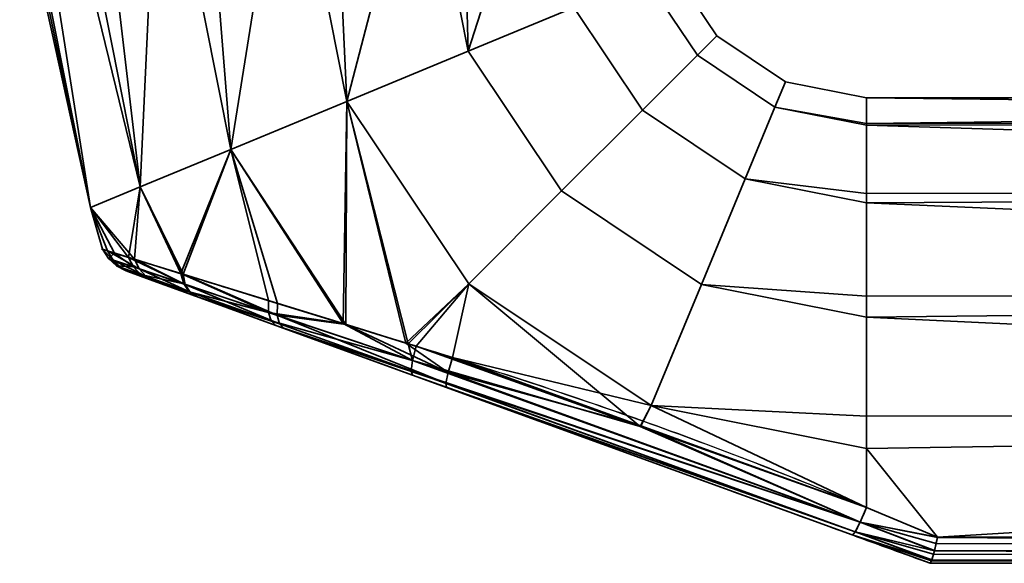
# Model space of a CAD drawing. Header units: millimetres. Extents: x -490 to 6690, y -115 to 152.
# Tile 481 of 656: x 2631 to 2678, y -115 to -89. Entities that reach past the tile are written whole.
import ezdxf

# ---------------------------------------------------------------- set-up
doc = ezdxf.new("R2010")
doc.units = ezdxf.units.MM
doc.layers.add('151', color=253, linetype='Continuous')

# ---------------------------------------------------------------- blocks, each defined once
blk = doc.blocks.new('UG_SURFACE_193')
at = {"layer": '151', "color": 254, "linetype": 'Continuous', "lineweight": 35}
for points in [[(2634.348, -98.182, 1100.881), (2634.348, -98.182, 1107.119), (2631, -83, 1104)], [(2634.348, -98.182, 1107.119), (2631.164, -83, 1105.559), (2631, -83, 1104)], [(2631, -83, 1104), (2631.328, -83, 1100.881), (2634.348, -98.182, 1100.881)], [(2634.348, -98.182, 1107.119), (2631.328, -83, 1107.119), (2631.164, -83, 1105.559)], [(2634.348, -98.182, 1100.881), (2631.328, -83, 1100.881), (2631.958, -83, 1099.465)], [(2633.234, -83, 1111.4), (2631.328, -83, 1107.119), (2634.348, -98.182, 1107.119), (2636.692, -97.211, 1112.817)], [(2631.958, -83, 1099.465), (2633.865, -83, 1095.183), (2636.692, -97.211, 1095.183), (2634.348, -98.182, 1100.881)], [(2636.692, -97.211, 1112.817), (2633.865, -83, 1112.817), (2633.234, -83, 1111.4)], [(2636.692, -97.211, 1095.183), (2633.865, -83, 1095.183), (2635.017, -83, 1094.146)], [(2637.347, -83, 1115.953), (2633.865, -83, 1112.817), (2636.692, -97.211, 1112.817)], [(2635.017, -83, 1094.146), (2638.5, -83, 1091.01), (2640.974, -95.437, 1091.01), (2636.692, -97.211, 1095.183)], [(2636.692, -97.211, 1112.817), (2640.974, -95.437, 1116.99), (2638.5, -83, 1116.99), (2637.347, -83, 1115.953)], [(2640.974, -95.437, 1091.01), (2638.5, -83, 1091.01), (2639.975, -83, 1090.53)], [(2642.957, -83, 1118.439), (2638.5, -83, 1116.99), (2640.974, -95.437, 1116.99)], [(2639.975, -83, 1090.53), (2644.432, -83, 1089.082), (2646.454, -93.167, 1089.082), (2640.974, -95.437, 1091.01)], [(2640.974, -95.437, 1116.99), (2646.454, -93.167, 1118.918), (2644.432, -83, 1118.918), (2642.957, -83, 1118.439)], [(2646.454, -93.167, 1089.082), (2644.432, -83, 1089.082), (2645.974, -83, 1089.244)], [(2649.093, -83, 1118.428), (2644.432, -83, 1118.918), (2646.454, -93.167, 1118.918)], [(2645.974, -83, 1089.244), (2650.635, -83, 1089.734), (2652.185, -90.793, 1089.734), (2646.454, -93.167, 1089.082)], [(2646.454, -93.167, 1118.918), (2652.185, -90.793, 1118.266), (2650.635, -83, 1118.266), (2649.093, -83, 1118.428)], [(2652.185, -90.793, 1089.734), (2650.635, -83, 1089.734), (2651.978, -83, 1090.51)], [(2654.694, -83, 1115.923), (2650.635, -83, 1118.266), (2652.185, -90.793, 1118.266)], [(2651.978, -83, 1090.51), (2656.037, -83, 1092.853), (2657.176, -88.726, 1092.853), (2652.185, -90.793, 1089.734)], [(2652.185, -90.793, 1118.266), (2657.176, -88.726, 1115.147), (2656.037, -83, 1115.147), (2654.694, -83, 1115.923)], [(2661.761, -86.827, 1104), (2663.929, -90.071, 1104), (2663.012, -90.988, 1097.899), (2660.563, -87.323, 1097.899)], [(2660.563, -87.323, 1110.101), (2663.012, -90.988, 1110.101), (2663.929, -90.071, 1104), (2661.761, -86.827, 1104)], [(2660.563, -87.323, 1097.899), (2663.012, -90.988, 1097.899), (2660.419, -93.58, 1092.853), (2657.176, -88.726, 1092.853)], [(2657.176, -88.726, 1115.147), (2660.419, -93.58, 1115.147), (2663.012, -90.988, 1110.101), (2660.563, -87.323, 1110.101)], [(2657.176, -88.726, 1092.853), (2660.419, -93.58, 1092.853), (2656.6, -97.4, 1089.734), (2652.185, -90.793, 1089.734)], [(2652.185, -90.793, 1118.266), (2656.6, -97.4, 1118.266), (2660.419, -93.58, 1115.147), (2657.176, -88.726, 1115.147)], [(2663.929, -90.071, 1104), (2667.173, -92.239, 1104), (2666.677, -93.437, 1097.899), (2663.012, -90.988, 1097.899)], [(2663.012, -90.988, 1110.101), (2666.677, -93.437, 1110.101), (2667.173, -92.239, 1104), (2663.929, -90.071, 1104)], [(2652.185, -90.793, 1089.734), (2656.6, -97.4, 1089.734), (2652.214, -101.786, 1089.082), (2646.454, -93.167, 1089.082)], [(2646.454, -93.167, 1118.918), (2652.214, -101.786, 1118.918), (2656.6, -97.4, 1118.266), (2652.185, -90.793, 1118.266)], [(2663.012, -90.988, 1097.899), (2666.677, -93.437, 1097.899), (2665.274, -96.824, 1092.853), (2660.419, -93.58, 1092.853)], [(2660.419, -93.58, 1115.147), (2665.274, -96.824, 1115.147), (2666.677, -93.437, 1110.101), (2663.012, -90.988, 1110.101)], [(2666.677, -93.437, 1097.899), (2667.173, -92.239, 1104), (2671, -93, 1104), (2671, -94.218, 1098.27)], [(2671, -94.218, 1109.73), (2671, -93, 1104), (2667.173, -92.239, 1104), (2666.677, -93.437, 1110.101)], [(2769, -94.144, 1098.254), (2671, -94.218, 1098.27), (2671, -93, 1104)], [(2769, -93, 1104), (2671, -93, 1104), (2671, -94.218, 1109.73)], [(2671, -94.218, 1109.73), (2769, -94.144, 1109.746), (2769, -93, 1104)], [(2671, -93, 1104), (2769, -93, 1104), (2769, -94.144, 1098.254)], [(2646.454, -93.167, 1118.918), (2640.974, -95.437, 1116.99), (2646.408, -103.716, 1116.839)], [(2646.274, -103.671, 1091.138), (2640.974, -95.437, 1091.01), (2646.454, -93.167, 1089.082)], [(2649.349, -104.62, 1090.135), (2646.274, -103.671, 1091.138), (2646.454, -93.167, 1089.082)], [(2646.454, -93.167, 1118.918), (2646.408, -103.716, 1116.839), (2649.24, -104.593, 1117.64)], [(2646.454, -93.167, 1089.082), (2652.214, -101.786, 1089.082), (2649.349, -104.62, 1090.135)], [(2649.24, -104.593, 1117.64), (2652.214, -101.786, 1118.918), (2646.454, -93.167, 1118.918)], [(2665.274, -96.824, 1092.853), (2666.677, -93.437, 1097.899), (2671, -94.297, 1097.899), (2671, -97.516, 1093.467)], [(2671, -97.516, 1114.532), (2671, -94.297, 1110.101), (2666.677, -93.437, 1110.101), (2665.274, -96.824, 1115.147)], [(2666.677, -93.437, 1110.101), (2671, -94.297, 1110.101), (2671, -94.218, 1109.73)], [(2671, -94.218, 1098.27), (2671, -94.297, 1097.899), (2666.677, -93.437, 1097.899)], [(2660.419, -93.58, 1092.853), (2665.274, -96.824, 1092.853), (2663.207, -101.815, 1089.734), (2656.6, -97.4, 1089.734)], [(2656.6, -97.4, 1118.266), (2663.207, -101.815, 1118.266), (2665.274, -96.824, 1115.147), (2660.419, -93.58, 1115.147)], [(2671, -94.297, 1097.899), (2769, -94.144, 1098.254), (2769, -97.402, 1093.385)], [(2769, -94.144, 1109.746), (2671, -94.218, 1109.73), (2671, -94.297, 1110.101)], [(2671, -94.297, 1110.101), (2769, -97.402, 1114.615), (2769, -94.144, 1109.746)], [(2671, -94.297, 1097.899), (2671, -94.218, 1098.27), (2769, -94.144, 1098.254)], [(2769, -97.402, 1093.385), (2671, -97.516, 1093.467), (2671, -94.297, 1097.899)], [(2671, -94.297, 1110.101), (2671, -97.516, 1114.532), (2769, -97.402, 1114.615)], [(2640.974, -95.437, 1116.99), (2636.692, -97.211, 1112.817), (2638.717, -101.34, 1112.813)], [(2638.613, -101.308, 1095.278), (2636.692, -97.211, 1095.183), (2640.974, -95.437, 1091.01)], [(2640.974, -95.437, 1091.01), (2642.759, -102.586, 1092.285), (2638.613, -101.308, 1095.278)], [(2638.717, -101.34, 1112.813), (2643.18, -102.716, 1115.926), (2640.974, -95.437, 1116.99)], [(2640.974, -95.437, 1091.01), (2646.274, -103.671, 1091.138), (2642.759, -102.586, 1092.285)], [(2643.18, -102.716, 1115.926), (2646.408, -103.716, 1116.839), (2640.974, -95.437, 1116.99)], [(2663.207, -101.815, 1089.734), (2665.274, -96.824, 1092.853), (2671, -97.963, 1092.853), (2671, -102.376, 1090.305)], [(2671, -102.376, 1117.695), (2671, -97.963, 1115.147), (2665.274, -96.824, 1115.147), (2663.207, -101.815, 1118.266)], [(2665.274, -96.824, 1115.147), (2671, -97.963, 1115.147), (2671, -97.516, 1114.532)], [(2671, -97.516, 1093.467), (2671, -97.963, 1092.853), (2665.274, -96.824, 1092.853)], [(2634.348, -98.182, 1100.881), (2636.692, -97.211, 1095.183), (2636.142, -100.541, 1098.674)], [(2636.424, -100.629, 1109.854), (2636.692, -97.211, 1112.817), (2634.348, -98.182, 1107.119)], [(2636.692, -97.211, 1095.183), (2638.613, -101.308, 1095.278), (2636.142, -100.541, 1098.674)], [(2636.424, -100.629, 1109.854), (2638.675, -101.327, 1112.784), (2636.692, -97.211, 1112.817)], [(2638.675, -101.327, 1112.784), (2638.717, -101.34, 1112.813), (2636.692, -97.211, 1112.817)], [(2656.6, -97.4, 1089.734), (2663.207, -101.815, 1089.734), (2660.833, -107.546, 1089.082), (2652.214, -101.786, 1089.082)], [(2652.214, -101.786, 1118.918), (2660.833, -107.546, 1118.918), (2663.207, -101.815, 1118.266), (2656.6, -97.4, 1118.266)], [(2671, -97.963, 1092.853), (2769, -97.402, 1093.385), (2769, -102.277, 1090.135)], [(2769, -102.277, 1117.865), (2769, -97.402, 1114.615), (2671, -97.963, 1115.147)], [(2769, -97.402, 1114.615), (2671, -97.516, 1114.532), (2671, -97.963, 1115.147)], [(2671, -97.963, 1092.853), (2671, -97.516, 1093.467), (2769, -97.402, 1093.385)], [(2769, -102.277, 1090.135), (2671, -102.376, 1090.305), (2671, -97.963, 1092.853)], [(2671, -97.963, 1115.147), (2671, -102.376, 1117.695), (2769, -102.277, 1117.865)], [(2634.348, -98.182, 1107.119), (2634.348, -98.182, 1100.881), (2634.916, -100.158, 1102.843)], [(2634.348, -98.182, 1100.881), (2635.484, -100.335, 1100.914), (2634.916, -100.158, 1102.843)], [(2634.348, -98.182, 1107.119), (2635.15, -100.231, 1106.582), (2636.424, -100.629, 1109.854)], [(2634.916, -100.158, 1102.843), (2635.15, -100.231, 1106.582), (2634.348, -98.182, 1107.119)], [(2636.142, -100.541, 1098.674), (2635.484, -100.335, 1100.914), (2634.348, -98.182, 1100.881)], [(2635.195, -100.594, 1102.889), (2634.916, -100.158, 1102.843), (2635.484, -100.335, 1100.914)], [(2634.916, -100.158, 1102.843), (2635.195, -100.594, 1102.889), (2635.419, -100.67, 1106.481)], [(2635.419, -100.67, 1106.481), (2635.15, -100.231, 1106.582), (2634.916, -100.158, 1102.843)], [(2635.15, -100.231, 1106.582), (2635.419, -100.67, 1106.481), (2636.643, -101.084, 1109.63)], [(2636.643, -101.084, 1109.63), (2636.424, -100.629, 1109.854), (2635.15, -100.231, 1106.582)], [(2636.372, -100.992, 1098.879), (2635.195, -100.594, 1102.889), (2635.484, -100.335, 1100.914)], [(2635.484, -100.335, 1100.914), (2636.142, -100.541, 1098.674), (2636.372, -100.992, 1098.879)], [(2635.195, -100.594, 1102.889), (2635.576, -100.943, 1102.941), (2635.791, -101.02, 1106.364)], [(2635.791, -101.02, 1106.364), (2635.419, -100.67, 1106.481), (2635.195, -100.594, 1102.889)], [(2635.576, -100.943, 1102.941), (2635.195, -100.594, 1102.889), (2636.372, -100.992, 1098.879)], [(2635.419, -100.67, 1106.481), (2635.791, -101.02, 1106.364), (2636.97, -101.441, 1109.363)], [(2636.97, -101.441, 1109.363), (2636.643, -101.084, 1109.63), (2635.419, -100.67, 1106.481)], [(2636.142, -100.541, 1098.674), (2638.613, -101.308, 1095.278), (2638.75, -101.795, 1095.602)], [(2638.75, -101.795, 1095.602), (2636.372, -100.992, 1098.879), (2636.142, -100.541, 1098.674)], [(2636.424, -100.629, 1109.854), (2636.643, -101.084, 1109.63), (2638.809, -101.815, 1112.458)], [(2638.809, -101.815, 1112.458), (2638.675, -101.327, 1112.784), (2636.424, -100.629, 1109.854)], [(2636.372, -100.992, 1098.879), (2636.709, -101.348, 1099.121), (2635.576, -100.943, 1102.941)], [(2635.791, -101.02, 1106.364), (2635.576, -100.943, 1102.941), (2636.033, -101.181, 1102.998)], [(2636.033, -101.181, 1102.998), (2635.576, -100.943, 1102.941), (2636.709, -101.348, 1099.121)], [(2636.97, -101.441, 1109.363), (2635.791, -101.02, 1106.364), (2636.242, -101.257, 1106.238)], [(2636.033, -101.181, 1102.998), (2636.242, -101.257, 1106.238), (2635.791, -101.02, 1106.364)], [(2636.709, -101.348, 1099.121), (2637.128, -101.58, 1099.384), (2636.033, -101.181, 1102.998)], [(2636.242, -101.257, 1106.238), (2636.033, -101.181, 1102.998), (2637.128, -101.58, 1099.384), (2639.346, -102.387, 1096.441)], [(2636.242, -101.257, 1106.238), (2637.381, -101.672, 1109.074), (2636.97, -101.441, 1109.363)], [(2639.346, -102.387, 1096.441), (2637.381, -101.672, 1109.074), (2636.242, -101.257, 1106.238)], [(2636.709, -101.348, 1099.121), (2636.372, -100.992, 1098.879), (2638.75, -101.795, 1095.602)], [(2636.643, -101.084, 1109.63), (2636.97, -101.441, 1109.363), (2639.059, -102.186, 1112.056)], [(2639.059, -102.186, 1112.056), (2638.809, -101.815, 1112.458), (2636.643, -101.084, 1109.63)], [(2638.75, -101.795, 1095.602), (2639.001, -102.166, 1096.001), (2636.709, -101.348, 1099.121)], [(2637.128, -101.58, 1099.384), (2636.709, -101.348, 1099.121), (2639.001, -102.166, 1096.001)], [(2638.613, -101.308, 1095.278), (2642.759, -102.586, 1092.285), (2642.756, -103.141, 1092.691)], [(2642.756, -103.141, 1092.691), (2638.75, -101.795, 1095.602), (2638.613, -101.308, 1095.278)], [(2638.717, -101.34, 1112.813), (2638.675, -101.327, 1112.784), (2638.809, -101.815, 1112.458)], [(2638.717, -101.34, 1112.813), (2638.809, -101.815, 1112.458), (2643.164, -103.278, 1115.516)], [(2643.164, -103.278, 1115.516), (2643.18, -102.716, 1115.926), (2638.717, -101.34, 1112.813)], [(2639.059, -102.186, 1112.056), (2636.97, -101.441, 1109.363), (2637.381, -101.672, 1109.074)], [(2639.001, -102.166, 1096.001), (2639.346, -102.387, 1096.441), (2637.128, -101.58, 1099.384)], [(2637.381, -101.672, 1109.074), (2639.401, -102.407, 1111.613), (2639.059, -102.186, 1112.056)], [(2639.401, -102.407, 1111.613), (2637.381, -101.672, 1109.074), (2643.101, -103.754, 1093.847)], [(2639.346, -102.387, 1096.441), (2643.101, -103.754, 1093.847), (2637.381, -101.672, 1109.074)], [(2639.001, -102.166, 1096.001), (2638.75, -101.795, 1095.602), (2642.756, -103.141, 1092.691)], [(2638.809, -101.815, 1112.458), (2639.059, -102.186, 1112.056), (2643.27, -103.687, 1114.964)], [(2643.27, -103.687, 1114.964), (2643.164, -103.278, 1115.516), (2638.809, -101.815, 1112.458)], [(2652.214, -101.786, 1118.918), (2649.24, -104.593, 1117.64), (2651.441, -105.275, 1118.263)], [(2649.728, -104.737, 1090.011), (2649.349, -104.62, 1090.135), (2652.214, -101.786, 1089.082)], [(2660.309, -108.529, 1089.831), (2649.728, -104.737, 1090.011), (2652.214, -101.786, 1089.082)], [(2660.833, -107.546, 1118.918), (2652.214, -101.786, 1118.918), (2651.441, -105.275, 1118.263)], [(2652.214, -101.786, 1089.082), (2660.833, -107.546, 1089.082), (2660.309, -108.529, 1089.831)], [(2660.833, -107.546, 1089.082), (2663.207, -101.815, 1089.734), (2671, -103.365, 1089.734), (2671, -108.051, 1089.242)], [(2671, -108.051, 1118.758), (2671, -103.365, 1118.266), (2663.207, -101.815, 1118.266), (2660.833, -107.546, 1118.918)], [(2663.207, -101.815, 1118.266), (2671, -103.365, 1118.266), (2671, -102.376, 1117.695)], [(2671, -102.376, 1090.305), (2671, -103.365, 1089.734), (2663.207, -101.815, 1089.734)], [(2642.756, -103.141, 1092.691), (2642.875, -103.546, 1093.233), (2639.001, -102.166, 1096.001)], [(2639.346, -102.387, 1096.441), (2639.001, -102.166, 1096.001), (2642.875, -103.546, 1093.233)], [(2643.27, -103.687, 1114.964), (2639.059, -102.186, 1112.056), (2639.401, -102.407, 1111.613)], [(2671, -103.365, 1089.734), (2769, -102.277, 1090.135), (2769, -108.025, 1089)], [(2769, -108.025, 1119), (2769, -102.277, 1117.865), (2671, -103.365, 1118.266)], [(2769, -102.277, 1117.865), (2671, -102.376, 1117.695), (2671, -103.365, 1118.266)], [(2671, -103.365, 1089.734), (2671, -102.376, 1090.305), (2769, -102.277, 1090.135)], [(2642.875, -103.546, 1093.233), (2643.101, -103.754, 1093.847), (2639.346, -102.387, 1096.441)], [(2639.401, -102.407, 1111.613), (2643.486, -103.894, 1114.336), (2643.27, -103.687, 1114.964)], [(2643.101, -103.754, 1093.847), (2651.166, -106.689, 1116.361), (2643.486, -103.894, 1114.336), (2639.401, -102.407, 1111.613)], [(2642.756, -103.141, 1092.691), (2642.759, -102.586, 1092.285), (2646.274, -103.671, 1091.138)], [(2646.408, -103.716, 1116.839), (2643.18, -102.716, 1115.926), (2643.164, -103.278, 1115.516)], [(2646.274, -103.671, 1091.138), (2649.551, -105.419, 1090.427), (2642.756, -103.141, 1092.691)], [(2642.875, -103.546, 1093.233), (2642.756, -103.141, 1092.691), (2649.551, -105.419, 1090.427)], [(2649.551, -105.419, 1090.427), (2649.487, -105.9, 1091.085), (2642.875, -103.546, 1093.233)], [(2643.101, -103.754, 1093.847), (2642.875, -103.546, 1093.233), (2649.487, -105.9, 1091.085)], [(2643.164, -103.278, 1115.516), (2643.27, -103.687, 1114.964), (2651.136, -106.488, 1117.182)], [(2646.408, -103.716, 1116.839), (2643.164, -103.278, 1115.516), (2651.233, -105.986, 1117.857)], [(2651.136, -106.488, 1117.182), (2651.233, -105.986, 1117.857), (2643.164, -103.278, 1115.516)], [(2651.136, -106.488, 1117.182), (2643.27, -103.687, 1114.964), (2643.486, -103.894, 1114.336)], [(2649.551, -105.419, 1090.427), (2646.274, -103.671, 1091.138), (2649.349, -104.62, 1090.135)], [(2769, -108.025, 1089), (2671, -108.051, 1089.242), (2671, -103.365, 1089.734)], [(2671, -103.365, 1118.266), (2671, -108.051, 1118.758), (2769, -108.025, 1119)], [(2649.487, -105.9, 1091.085), (2649.549, -106.1, 1091.876), (2643.101, -103.754, 1093.847)], [(2643.101, -103.754, 1093.847), (2649.549, -106.1, 1091.876), (2651.166, -106.689, 1116.361)], [(2643.486, -103.894, 1114.336), (2651.166, -106.689, 1116.361), (2651.136, -106.488, 1117.182)], [(2651.233, -105.986, 1117.857), (2649.24, -104.593, 1117.64), (2646.408, -103.716, 1116.839)], [(2651.233, -105.986, 1117.857), (2651.441, -105.275, 1118.263), (2649.24, -104.593, 1117.64)], [(2649.349, -104.62, 1090.135), (2649.728, -104.737, 1090.011), (2649.551, -105.419, 1090.427)], [(2649.551, -105.419, 1090.427), (2649.728, -104.737, 1090.011), (2660.309, -108.529, 1089.831)], [(2649.487, -105.9, 1091.085), (2649.551, -105.419, 1090.427), (2670.703, -113.056, 1090.051)], [(2660.309, -108.529, 1089.831), (2670.703, -113.056, 1090.051), (2649.551, -105.419, 1090.427)], [(2660.346, -108.501, 1118.304), (2651.441, -105.275, 1118.263), (2651.233, -105.986, 1117.857)], [(2651.441, -105.275, 1118.263), (2660.346, -108.501, 1118.304), (2660.833, -107.546, 1118.918)], [(2670.703, -113.056, 1090.051), (2670.46, -113.517, 1090.73), (2649.487, -105.9, 1091.085)], [(2649.549, -106.1, 1091.876), (2649.487, -105.9, 1091.085), (2670.46, -113.517, 1090.73)], [(2670.703, -113.056, 1117.949), (2651.233, -105.986, 1117.857), (2651.136, -106.488, 1117.182)], [(2660.346, -108.501, 1118.304), (2651.233, -105.986, 1117.857), (2670.703, -113.056, 1117.949)], [(2670.46, -113.517, 1090.73), (2670.316, -113.659, 1091.562), (2649.549, -106.1, 1091.876)], [(2649.549, -106.1, 1091.876), (2670.316, -113.659, 1091.562), (2670.316, -113.659, 1116.438), (2651.166, -106.689, 1116.361)], [(2670.46, -113.517, 1117.27), (2651.136, -106.488, 1117.182), (2651.166, -106.689, 1116.361)], [(2651.136, -106.488, 1117.182), (2670.46, -113.517, 1117.27), (2670.703, -113.056, 1117.949)], [(2651.166, -106.689, 1116.361), (2670.316, -113.659, 1116.438), (2670.46, -113.517, 1117.27)], [(2671, -112.361, 1089.648), (2660.309, -108.529, 1089.831), (2660.833, -107.546, 1089.082)], [(2660.833, -107.546, 1118.918), (2660.346, -108.501, 1118.304), (2671, -112.361, 1118.352)], [(2660.833, -107.546, 1118.918), (2671, -109.568, 1118.918), (2671, -108.051, 1118.758)], [(2671, -112.361, 1118.352), (2671, -109.568, 1118.918), (2660.833, -107.546, 1118.918)], [(2660.833, -107.546, 1089.082), (2671, -109.568, 1089.082), (2671, -112.361, 1089.648)], [(2671, -108.051, 1089.242), (2671, -109.568, 1089.082), (2660.833, -107.546, 1089.082)], [(2769, -108.025, 1119), (2671, -109.568, 1118.918), (2674.353, -113.769, 1117.846)], [(2769, -108.025, 1119), (2671, -108.051, 1118.758), (2671, -109.568, 1118.918)], [(2674.353, -113.769, 1090.154), (2671, -109.568, 1089.082), (2769, -108.025, 1089)], [(2671, -109.568, 1089.082), (2671, -108.051, 1089.242), (2769, -108.025, 1089)], [(2769, -108.025, 1089), (2769, -113.769, 1090.154), (2674.353, -113.769, 1090.154)], [(2674.353, -113.769, 1117.846), (2769, -113.769, 1117.846), (2769, -108.025, 1119)], [(2660.309, -108.529, 1089.831), (2671, -112.361, 1089.648), (2670.703, -113.056, 1090.051)], [(2670.703, -113.056, 1117.949), (2671, -112.361, 1118.352), (2660.346, -108.501, 1118.304)], [(2671, -109.568, 1118.918), (2671, -112.361, 1118.352), (2674.353, -113.769, 1117.846)], [(2674.353, -113.769, 1090.154), (2671, -112.361, 1089.648), (2671, -109.568, 1089.082)], [(2674.353, -113.769, 1117.846), (2671, -112.361, 1118.352), (2670.703, -113.056, 1117.949)], [(2670.703, -113.056, 1090.051), (2671, -112.361, 1089.648), (2674.353, -113.769, 1090.154)], [(2674.206, -114.416, 1117.379), (2670.703, -113.056, 1117.949), (2670.46, -113.517, 1117.27)], [(2670.46, -113.517, 1090.73), (2670.703, -113.056, 1090.051), (2674.206, -114.416, 1090.621)], [(2670.703, -113.056, 1117.949), (2674.35, -113.783, 1117.84), (2674.353, -113.769, 1117.846)], [(2670.703, -113.056, 1117.949), (2674.21, -114.399, 1117.393), (2674.289, -114.067, 1117.692)], [(2674.289, -114.067, 1117.692), (2674.35, -113.783, 1117.84), (2670.703, -113.056, 1117.949)], [(2670.703, -113.056, 1117.949), (2674.206, -114.416, 1117.379), (2674.21, -114.399, 1117.393)], [(2670.703, -113.056, 1090.051), (2674.35, -113.783, 1090.16), (2674.289, -114.067, 1090.308)], [(2674.353, -113.769, 1090.154), (2674.35, -113.783, 1090.16), (2670.703, -113.056, 1090.051)], [(2674.289, -114.067, 1090.308), (2674.21, -114.399, 1090.607), (2670.703, -113.056, 1090.051)], [(2674.21, -114.399, 1090.607), (2674.206, -114.416, 1090.621), (2670.703, -113.056, 1090.051)], [(2674.081, -114.853, 1116.723), (2670.46, -113.517, 1117.27), (2670.316, -113.659, 1116.438)], [(2670.316, -113.659, 1091.562), (2670.46, -113.517, 1090.73), (2674.081, -114.853, 1091.277)], [(2670.316, -113.659, 1091.562), (2674, -115, 1092.051), (2674, -115, 1115.949), (2670.316, -113.659, 1116.438)], [(2670.316, -113.659, 1116.438), (2674.07, -114.888, 1116.66), (2674.081, -114.853, 1116.723)], [(2670.316, -113.659, 1116.438), (2674.002, -115, 1116), (2674.07, -114.888, 1116.66)], [(2670.316, -113.659, 1116.438), (2674, -115, 1115.949), (2674.002, -115, 1116)], [(2674.081, -114.853, 1091.277), (2674.07, -114.888, 1091.34), (2670.316, -113.659, 1091.562)], [(2674.07, -114.888, 1091.34), (2674.002, -115, 1092), (2670.316, -113.659, 1091.562)], [(2674.002, -115, 1092), (2674, -115, 1092.051), (2670.316, -113.659, 1091.562)], [(2670.46, -113.517, 1117.27), (2674.17, -114.566, 1117.244), (2674.206, -114.416, 1117.379)], [(2670.46, -113.517, 1117.27), (2674.087, -114.835, 1116.757), (2674.17, -114.566, 1117.244)], [(2670.46, -113.517, 1117.27), (2674.081, -114.853, 1116.723), (2674.087, -114.835, 1116.757)], [(2674.206, -114.416, 1090.621), (2674.17, -114.566, 1090.757), (2670.46, -113.517, 1090.73)], [(2674.17, -114.566, 1090.757), (2674.087, -114.835, 1091.243), (2670.46, -113.517, 1090.73)], [(2674.087, -114.835, 1091.243), (2674.081, -114.853, 1091.277), (2670.46, -113.517, 1090.73)], [(2769, -114.415, 1117.411), (2674.35, -113.783, 1117.84), (2674.289, -114.067, 1117.692)], [(2674.289, -114.067, 1090.308), (2674.35, -113.783, 1090.16), (2769, -114.41, 1090.581)], [(2674.353, -113.769, 1117.846), (2674.35, -113.783, 1117.84), (2769, -114.415, 1117.411)], [(2769, -114.41, 1090.581), (2674.35, -113.783, 1090.16), (2674.353, -113.769, 1090.154)], [(2769, -114.415, 1117.411), (2769, -114.41, 1117.419), (2674.353, -113.769, 1117.846)], [(2769, -114.41, 1117.419), (2769, -113.769, 1117.846), (2674.353, -113.769, 1117.846)], [(2674.353, -113.769, 1090.154), (2769, -113.769, 1090.154), (2769, -114.41, 1090.581)], [(2674.21, -114.399, 1117.393), (2674.206, -114.416, 1117.379), (2769, -114.847, 1116.764)], [(2769, -114.846, 1091.232), (2674.206, -114.416, 1090.621), (2674.21, -114.399, 1090.607)], [(2674.289, -114.067, 1117.692), (2674.21, -114.399, 1117.393), (2769, -114.415, 1117.411)], [(2769, -114.41, 1090.581), (2674.21, -114.399, 1090.607), (2674.289, -114.067, 1090.308)], [(2769, -114.847, 1116.764), (2769, -114.846, 1116.768), (2674.21, -114.399, 1117.393)], [(2769, -114.846, 1116.768), (2769, -114.415, 1117.411), (2674.21, -114.399, 1117.393)], [(2674.21, -114.399, 1090.607), (2769, -114.415, 1090.589), (2769, -114.846, 1091.232)], [(2769, -114.41, 1090.581), (2769, -114.415, 1090.589), (2674.21, -114.399, 1090.607)], [(2769, -115, 1116), (2674.081, -114.853, 1116.723), (2674.07, -114.888, 1116.66)], [(2674.07, -114.888, 1091.34), (2674.081, -114.853, 1091.277), (2769, -115, 1092)], [(2674.087, -114.835, 1116.757), (2674.081, -114.853, 1116.723), (2769, -115, 1116)], [(2769, -115, 1092), (2674.081, -114.853, 1091.277), (2674.087, -114.835, 1091.243)], [(2674.17, -114.566, 1117.244), (2674.087, -114.835, 1116.757), (2769, -114.847, 1116.764)], [(2769, -114.846, 1091.232), (2674.087, -114.835, 1091.243), (2674.17, -114.566, 1090.757)], [(2769, -115, 1116), (2769, -114.847, 1116.764), (2674.087, -114.835, 1116.757)], [(2769, -114.846, 1091.232), (2769, -114.847, 1091.236), (2674.087, -114.835, 1091.243)], [(2674.087, -114.835, 1091.243), (2769, -114.847, 1091.236), (2769, -115, 1092)], [(2769, -114.847, 1116.764), (2674.206, -114.416, 1117.379), (2674.17, -114.566, 1117.244)], [(2674.17, -114.566, 1090.757), (2674.206, -114.416, 1090.621), (2769, -114.846, 1091.232)], [(2769, -115, 1092), (2769, -115, 1116), (2674, -115, 1115.949), (2674, -115, 1092.051)], [(2769, -115, 1116), (2674.002, -115, 1116), (2674, -115, 1115.949)], [(2674, -115, 1092.051), (2674.002, -115, 1092), (2769, -115, 1092)], [(2674.07, -114.888, 1116.66), (2674.002, -115, 1116), (2769, -115, 1116)], [(2769, -115, 1092), (2674.002, -115, 1092), (2674.07, -114.888, 1091.34)]]:
    blk.add_3dface(points, dxfattribs=at)

msp = doc.modelspace()

# ---------------------------------------------------------------- linework, layer by layer
at = {"layer": '151', "linetype": 'Continuous', "lineweight": -3}
for p, q in [((2674.353, -113.769, 1117.846), (2769, -113.769, 1117.846)), ((2769, -113.769, 1090.154), (2674.353, -113.769, 1090.154)), ((2674, -115, 1092.051), (2674, -115, 1115.949)), ((2769, -115, 1116), (2674.002, -115, 1116)), ((2674.002, -115, 1092), (2769, -115, 1092))]:
    msp.add_line(p, q, dxfattribs=at)
at = {"layer": '151', "linetype": 'Continuous', "lineweight": -3, "extrusion": (1, 0, 0)}
msp.add_arc((-108, 1104, 2671), 15, 253.0972, 106.9028, dxfattribs=at)
at = {"layer": '151', "linetype": 'Continuous', "lineweight": -3, "extrusion": (0.934658, -0.340188, -0.103375)}
msp.add_arc((808.497, 1373.872, 2419.086), 2, 105.8556, 180, dxfattribs=at)
at = {"layer": '151', "linetype": 'Continuous', "lineweight": -3, "extrusion": (0.934658, -0.340188, 0.103375)}
msp.add_arc((808.497, 822.298, 2647.338), 2, 180, 254.1444, dxfattribs=at)
at = {"layer": '151', "linetype": 'Continuous', "lineweight": -3, "extrusion": (0.387206, 0.921993, 0)}
for start_param, end_param in [(5.007398, 5.10718), (1.176005, 1.275787)]:
    msp.add_ellipse((2660.615, -108, 1104), major_axis=(35.717, -15), ratio=0.387206, start_param=start_param, end_param=end_param, dxfattribs=at)
at = {"layer": '151', "linetype": 'Continuous', "lineweight": -3, "extrusion": (-0.34202, -0.939693, 0)}
for start_param, end_param in [(1.165933, 1.275787), (5.007398, 5.117253)]:
    msp.add_ellipse((2659.931, -109.879, 1104), major_axis=(35.717, -13), ratio=0.34202, start_param=start_param, end_param=end_param, dxfattribs=at)
at = {"layer": '151', "linetype": 'Continuous', "lineweight": -3}
for points, knots in [([(2671, -112.361, 1089.648), (2669.254, -111.642, 1089.43), (2667.499, -110.935, 1089.318), (2663.97, -109.564, 1089.192), (2662.195, -108.901, 1089.176), (2656.837, -106.991, 1089.226), (2653.223, -105.827, 1089.358), (2647.862, -104.155, 1090.359), (2646.114, -103.617, 1090.83), (2642.745, -102.582, 1092.203), (2641.124, -102.084, 1093.114), (2638.992, -101.426, 1094.873), (2638.322, -101.218, 1095.534), (2637.138, -100.851, 1096.968), (2636.62, -100.69, 1097.744), (2635.753, -100.419, 1099.43), (2635.42, -100.316, 1100.311), (2634.971, -100.175, 1102.138), (2634.854, -100.139, 1103.1), (2634.866, -100.142, 1105.944), (2635.356, -100.296, 1107.833), (2637.113, -100.843, 1111.181), (2638.365, -101.232, 1112.627), (2641.223, -102.114, 1114.949), (2642.847, -102.613, 1115.848), (2646.224, -103.651, 1117.205), (2647.969, -104.188, 1117.666), (2651.523, -105.297, 1118.319), (2653.329, -105.87, 1118.509), (2656.907, -107.044, 1118.744), (2658.689, -107.651, 1118.792), (2662.235, -108.916, 1118.824), (2663.999, -109.574, 1118.808), (2667.509, -110.939, 1118.681), (2669.257, -111.644, 1118.57), (2671, -112.361, 1118.352)], [0, 0, 0, 0, 0.0625, 0.0625, 0.125, 0.125, 0.25, 0.25, 0.3125, 0.3125, 0.375, 0.375, 0.40625, 0.40625, 0.4375, 0.4375, 0.46875, 0.46875, 0.5, 0.5, 0.5625, 0.5625, 0.625, 0.625, 0.6875, 0.6875, 0.75, 0.75, 0.8125, 0.8125, 0.875, 0.875, 0.9375, 0.9375, 1, 1, 1, 1]), ([(2670.316, -113.659, 1116.438), (2666.98, -112.445, 1116.807), (2663.646, -111.231, 1116.853), (2656.977, -108.804, 1116.82), (2653.629, -107.585, 1116.735), (2648.654, -105.775, 1116), (2647.021, -105.18, 1115.648), (2643.841, -104.023, 1114.57), (2642.283, -103.456, 1113.833), (2639.508, -102.446, 1111.855), (2638.264, -101.993, 1110.592), (2636.478, -101.343, 1107.522), (2635.976, -101.16, 1105.753), (2635.984, -101.163, 1103.077), (2636.114, -101.211, 1102.174), (2636.595, -101.386, 1100.478), (2636.951, -101.515, 1099.658), (2638.29, -102.003, 1097.38), (2639.534, -102.456, 1096.12), (2642.315, -103.467, 1094.149), (2643.874, -104.035, 1093.416), (2647.055, -105.193, 1092.344), (2648.703, -105.793, 1091.991), (2653.682, -107.605, 1091.261), (2657.007, -108.815, 1091.18), (2663.659, -111.236, 1091.147), (2666.985, -112.447, 1091.193), (2670.316, -113.659, 1091.562)], [0, 0, 0, 0, 0.125, 0.125, 0.25, 0.25, 0.3125, 0.3125, 0.375, 0.375, 0.4375, 0.4375, 0.5, 0.5, 0.53125, 0.53125, 0.5625, 0.5625, 0.625, 0.625, 0.6875, 0.6875, 0.75, 0.75, 0.875, 0.875, 1, 1, 1, 1])]:
    msp.add_open_spline(points, degree=3, knots=knots, dxfattribs=at)
for points in [[(2674.002, -115, 1092), (2674.061, -115, 1091.202), (2674.206, -114.484, 1090.452), (2674.353, -113.769, 1090.154)], [(2674.353, -113.769, 1117.846), (2674.206, -114.484, 1117.548), (2674.061, -115, 1116.798), (2674.002, -115, 1116)], [(2674, -115, 1092.051), (2674, -115, 1092.034), (2674.001, -115, 1092.017), (2674.002, -115, 1092)], [(2674.002, -115, 1116), (2674.001, -115, 1115.983), (2674, -115, 1115.966), (2674, -115, 1115.949)]]:
    msp.add_open_spline(points, degree=3, dxfattribs=at)

# ---------------------------------------------------------------- block references
msp.add_blockref('UG_SURFACE_193', (0, 0), dxfattribs=at)

doc.saveas('drawing.dxf')
